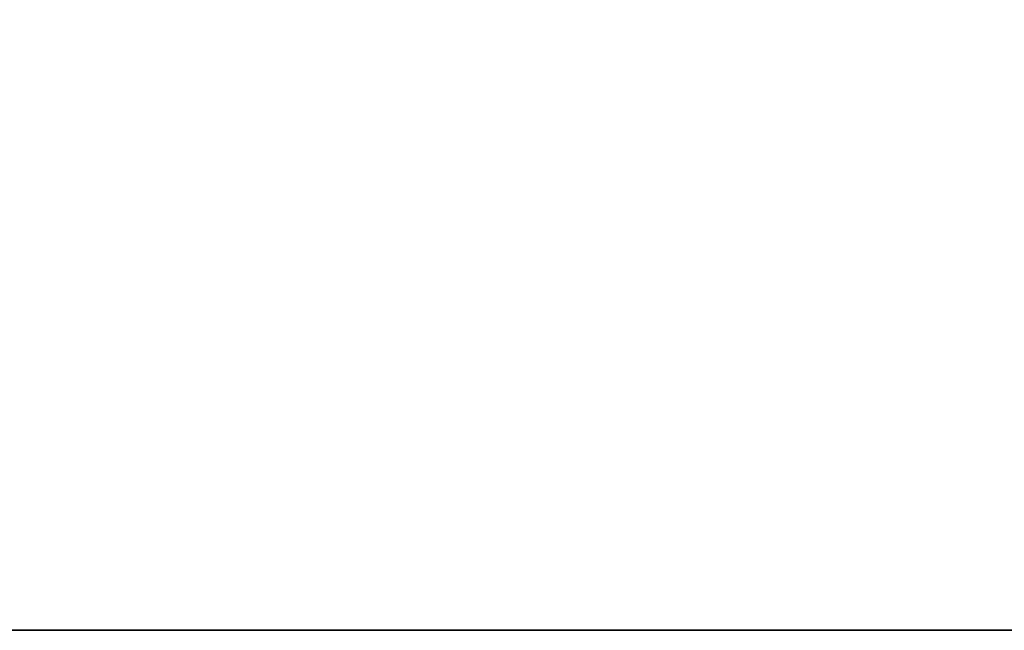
# Model space of a CAD drawing. Header units: millimetres. Extents: x -150 to 150, y -85 to 1149.
# Tile 282 of 656: x -79.257 to -78.613, y 1007.9 to 1008.3. Entities that reach past the tile are written whole.
import ezdxf

# ---------------------------------------------------------------- set-up
doc = ezdxf.new("R2010")
doc.units = ezdxf.units.MM
doc.header["$LTSCALE"] = 21.359881
doc.layers.add('9022', color=7, linetype='CONTINUOUS')
doc.layers.add('9025', color=7, linetype='CONTINUOUS')

msp = doc.modelspace()

# ---------------------------------------------------------------- linework, layer by layer
at = {"layer": '9022', "linetype": 'CONTINUOUS'}
for points in [[(-88.43379, 1007.9, 178.56739), (-68.39935, 1007.9, 166.25244), (-88.26112, 1007.9, 421.55761), (-88.43379, 1007.9, 178.56739)], [(-88.26112, 1007.9, 421.55761), (-68.39935, 1007.9, 166.25244), (-68.23326, 1007.9, 433.8322), (-88.26112, 1007.9, 421.55761)]]:
    msp.add_3dface(points, dxfattribs=at)
at = {"layer": '9025', "linetype": 'CONTINUOUS'}
for points in [[(-68.39935, 1007.9, 166.25244), (-88.43379, 1007.9, 178.56739), (-88.26112, 1009.4, 178.44239), (-68.39935, 1007.9, 166.25244)], [(-88.26112, 1007.9, 421.55761), (-68.39935, 1009.4, 433.74756), (-88.43379, 1009.4, 421.43261), (-88.26112, 1007.9, 421.55761)], [(-68.39935, 1007.9, 166.25244), (-88.26112, 1009.4, 178.44239), (-68.23326, 1009.4, 166.1678), (-68.39935, 1007.9, 166.25244)], [(-88.26112, 1007.9, 421.55761), (-68.23326, 1007.9, 433.8322), (-68.39935, 1009.4, 433.74756), (-88.26112, 1007.9, 421.55761)]]:
    msp.add_3dface(points, dxfattribs=at)

doc.saveas('drawing.dxf')
